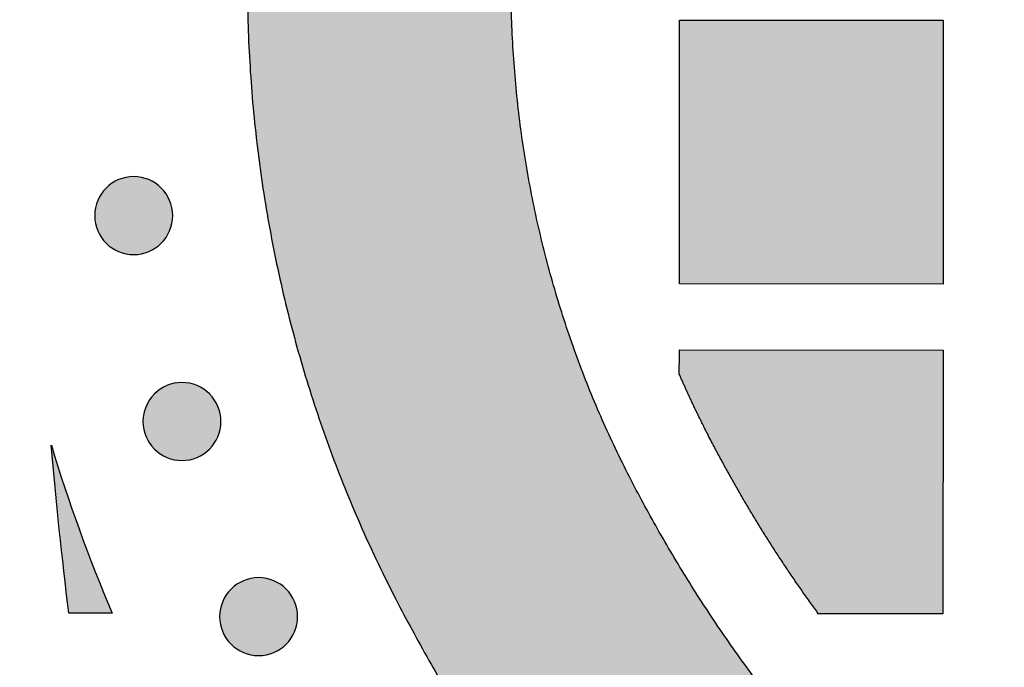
# Model space of a CAD drawing. Header units: millimetres. Extents: x -3873 to -97, y 912 to 4165.
# Tile 423 of 656: x -1893 to -1848, y 2877 to 2907. Entities that reach past the tile are written whole.
import ezdxf

# ---------------------------------------------------------------- set-up
doc = ezdxf.new("R2010")
doc.units = ezdxf.units.MM
doc.layers.add('pattern', color=7, linetype='Continuous', true_color=0x000000)

msp = doc.modelspace()

# ---------------------------------------------------------------- hatches: boundary and pattern name
at = {"layer": 'pattern'}
for points in [[(-1811.438, 2971.708), (-1828.127, 2978.1), (-1830.382, 2977.155), (-1832.618, 2976.154), (-1834.833, 2975.098), (-1837.026, 2973.988), (-1839.193, 2972.825), (-1841.334, 2971.608), (-1843.446, 2970.34), (-1845.528, 2969.021), (-1847.578, 2967.652), (-1849.593, 2966.235), (-1851.573, 2964.771), (-1853.515, 2963.261), (-1855.418, 2961.706), (-1857.281, 2960.109), (-1859.102, 2958.47), (-1860.879, 2956.792), (-1862.015, 2955.67), (-1863.13, 2954.523), (-1864.222, 2953.353), (-1865.291, 2952.158), (-1866.336, 2950.941), (-1867.356, 2949.702), (-1868.351, 2948.441), (-1869.32, 2947.16), (-1870.262, 2945.859), (-1871.176, 2944.539), (-1872.063, 2943.201), (-1872.922, 2941.846), (-1873.751, 2940.475), (-1874.551, 2939.088), (-1875.322, 2937.687), (-1876.062, 2936.272), (-1876.844, 2934.681), (-1877.581, 2933.061), (-1878.273, 2931.413), (-1878.917, 2929.74), (-1879.512, 2928.043), (-1880.059, 2926.324), (-1880.555, 2924.586), (-1880.999, 2922.831), (-1881.393, 2921.061), (-1881.734, 2919.278), (-1882.023, 2917.485), (-1882.259, 2915.685), (-1882.442, 2913.879), (-1882.572, 2912.071), (-1882.65, 2910.262), (-1882.676, 2908.454), (-1882.652, 2906.647), (-1882.575, 2904.838), (-1882.446, 2903.029), (-1882.265, 2901.223), (-1882.03, 2899.423), (-1881.743, 2897.63), (-1881.404, 2895.847), (-1881.012, 2894.077), (-1880.569, 2892.321), (-1880.074, 2890.582), (-1879.529, 2888.863), (-1878.935, 2887.165), (-1878.293, 2885.491), (-1877.603, 2883.843), (-1876.867, 2882.222), (-1876.086, 2880.631), (-1875.347, 2879.216), (-1874.578, 2877.814), (-1873.779, 2876.426), (-1872.951, 2875.054), (-1872.094, 2873.698), (-1871.208, 2872.359), (-1870.294, 2871.039), (-1869.354, 2869.737), (-1868.386, 2868.455), (-1867.392, 2867.193), (-1866.373, 2865.953), (-1865.329, 2864.735), (-1864.261, 2863.54), (-1863.17, 2862.368), (-1862.057, 2861.221), (-1860.921, 2860.098), (-1859.145, 2858.418), (-1857.326, 2856.778), (-1855.464, 2855.179), (-1853.563, 2853.623), (-1851.622, 2852.111), (-1849.643, 2850.645), (-1847.629, 2849.226), (-1845.581, 2847.855), (-1843.5, 2846.534), (-1841.389, 2845.264), (-1839.249, 2844.046), (-1837.083, 2842.88), (-1834.891, 2841.769), (-1832.677, 2840.711), (-1830.442, 2839.708), (-1828.188, 2838.762), (-1811.493, 2845.139), (-1823.672, 2849.879), (-1825.662, 2850.715), (-1827.635, 2851.601), (-1829.59, 2852.534), (-1831.525, 2853.516), (-1833.438, 2854.545), (-1835.327, 2855.621), (-1837.191, 2856.742), (-1839.028, 2857.908), (-1840.837, 2859.118), (-1842.615, 2860.371), (-1844.362, 2861.665), (-1846.075, 2863), (-1847.754, 2864.374), (-1849.398, 2865.786), (-1851.004, 2867.234), (-1852.572, 2868.717), (-1853.532, 2869.666), (-1854.473, 2870.636), (-1855.396, 2871.627), (-1856.299, 2872.637), (-1857.181, 2873.667), (-1858.043, 2874.716), (-1858.883, 2875.782), (-1859.701, 2876.866), (-1860.496, 2877.967), (-1861.269, 2879.083), (-1862.017, 2880.215), (-1862.742, 2881.361), (-1863.442, 2882.521), (-1864.118, 2883.694), (-1864.768, 2884.88), (-1865.393, 2886.076), (-1866.019, 2887.352), (-1866.609, 2888.652), (-1867.162, 2889.975), (-1867.677, 2891.318), (-1868.153, 2892.682), (-1868.59, 2894.063), (-1868.986, 2895.46), (-1869.341, 2896.872), (-1869.655, 2898.295), (-1869.928, 2899.73), (-1870.158, 2901.173), (-1870.346, 2902.622), (-1870.492, 2904.077), (-1870.595, 2905.534), (-1870.657, 2906.992), (-1870.676, 2908.449), (-1870.655, 2909.906), (-1870.593, 2911.364), (-1870.488, 2912.821), (-1870.341, 2914.276), (-1870.152, 2915.725), (-1869.92, 2917.168), (-1869.647, 2918.602), (-1869.331, 2920.025), (-1868.975, 2921.437), (-1868.577, 2922.833), (-1868.139, 2924.214), (-1867.662, 2925.577), (-1867.145, 2926.921), (-1866.591, 2928.243), (-1866, 2929.542), (-1865.373, 2930.817), (-1864.748, 2932.013), (-1864.096, 2933.198), (-1863.42, 2934.37), (-1862.718, 2935.53), (-1861.993, 2936.676), (-1861.243, 2937.807), (-1860.47, 2938.923), (-1859.673, 2940.022), (-1858.854, 2941.106), (-1858.013, 2942.171), (-1857.151, 2943.219), (-1856.268, 2944.248), (-1855.364, 2945.258), (-1854.44, 2946.248), (-1853.498, 2947.217), (-1852.537, 2948.165), (-1850.968, 2949.647), (-1849.36, 2951.094), (-1847.716, 2952.504), (-1846.036, 2953.877), (-1844.321, 2955.21), (-1842.573, 2956.503), (-1840.794, 2957.754), (-1838.984, 2958.962), (-1837.146, 2960.127), (-1835.281, 2961.247), (-1833.391, 2962.321), (-1831.477, 2963.348), (-1829.542, 2964.328), (-1827.586, 2965.26), (-1825.612, 2966.143), (-1823.621, 2966.978)], [(-1863.004, 2906.65), (-1851.004, 2906.639), (-1851.014, 2894.639), (-1863.014, 2894.65)], [(-1886.596, 2896.499), (-1886.624, 2896.471), (-1886.653, 2896.444), (-1886.683, 2896.418), (-1886.714, 2896.391), (-1886.745, 2896.366), (-1886.778, 2896.34), (-1886.811, 2896.316), (-1886.845, 2896.292), (-1886.88, 2896.268), (-1886.916, 2896.246), (-1886.952, 2896.224), (-1886.99, 2896.203), (-1887.028, 2896.182), (-1887.066, 2896.162), (-1887.106, 2896.144), (-1887.146, 2896.126), (-1887.187, 2896.109), (-1887.228, 2896.093), (-1887.27, 2896.078), (-1887.312, 2896.064), (-1887.355, 2896.05), (-1887.399, 2896.038), (-1887.443, 2896.028), (-1887.487, 2896.018), (-1887.532, 2896.009), (-1887.577, 2896.001), (-1887.622, 2895.995), (-1887.668, 2895.99), (-1887.713, 2895.986), (-1887.759, 2895.983), (-1887.805, 2895.981), (-1887.851, 2895.98), (-1887.897, 2895.981), (-1887.943, 2895.983), (-1887.988, 2895.986), (-1888.034, 2895.99), (-1888.079, 2895.995), (-1888.125, 2896.002), (-1888.17, 2896.01), (-1888.214, 2896.018), (-1888.259, 2896.028), (-1888.302, 2896.039), (-1888.346, 2896.051), (-1888.389, 2896.064), (-1888.431, 2896.079), (-1888.473, 2896.094), (-1888.515, 2896.11), (-1888.555, 2896.127), (-1888.595, 2896.145), (-1888.635, 2896.164), (-1888.674, 2896.183), (-1888.712, 2896.204), (-1888.749, 2896.225), (-1888.785, 2896.247), (-1888.821, 2896.27), (-1888.856, 2896.294), (-1888.89, 2896.318), (-1888.923, 2896.342), (-1888.956, 2896.368), (-1888.987, 2896.393), (-1889.018, 2896.42), (-1889.048, 2896.446), (-1889.077, 2896.474), (-1889.105, 2896.501), (-1889.132, 2896.529), (-1889.16, 2896.558), (-1889.186, 2896.588), (-1889.212, 2896.619), (-1889.238, 2896.651), (-1889.263, 2896.683), (-1889.288, 2896.716), (-1889.312, 2896.751), (-1889.335, 2896.786), (-1889.358, 2896.821), (-1889.38, 2896.858), (-1889.401, 2896.895), (-1889.422, 2896.933), (-1889.441, 2896.972), (-1889.46, 2897.011), (-1889.478, 2897.051), (-1889.495, 2897.092), (-1889.511, 2897.133), (-1889.526, 2897.175), (-1889.54, 2897.218), (-1889.553, 2897.261), (-1889.565, 2897.304), (-1889.576, 2897.348), (-1889.586, 2897.393), (-1889.595, 2897.437), (-1889.602, 2897.482), (-1889.609, 2897.527), (-1889.614, 2897.573), (-1889.618, 2897.619), (-1889.621, 2897.664), (-1889.623, 2897.71), (-1889.624, 2897.756), (-1889.623, 2897.802), (-1889.621, 2897.848), (-1889.618, 2897.894), (-1889.614, 2897.939), (-1889.609, 2897.985), (-1889.602, 2898.03), (-1889.594, 2898.075), (-1889.586, 2898.12), (-1889.576, 2898.164), (-1889.565, 2898.208), (-1889.553, 2898.251), (-1889.539, 2898.294), (-1889.525, 2898.337), (-1889.51, 2898.379), (-1889.494, 2898.42), (-1889.477, 2898.461), (-1889.459, 2898.501), (-1889.44, 2898.54), (-1889.42, 2898.579), (-1889.4, 2898.617), (-1889.379, 2898.654), (-1889.357, 2898.691), (-1889.334, 2898.726), (-1889.31, 2898.761), (-1889.286, 2898.795), (-1889.262, 2898.829), (-1889.236, 2898.861), (-1889.211, 2898.893), (-1889.184, 2898.923), (-1889.157, 2898.953), (-1889.13, 2898.982), (-1889.103, 2899.01), (-1889.075, 2899.038), (-1889.046, 2899.065), (-1889.016, 2899.092), (-1888.985, 2899.118), (-1888.953, 2899.144), (-1888.921, 2899.169), (-1888.887, 2899.193), (-1888.853, 2899.218), (-1888.818, 2899.241), (-1888.783, 2899.264), (-1888.746, 2899.286), (-1888.709, 2899.307), (-1888.671, 2899.327), (-1888.632, 2899.347), (-1888.593, 2899.366), (-1888.553, 2899.384), (-1888.512, 2899.401), (-1888.47, 2899.417), (-1888.428, 2899.432), (-1888.386, 2899.446), (-1888.343, 2899.459), (-1888.299, 2899.471), (-1888.256, 2899.482), (-1888.211, 2899.492), (-1888.167, 2899.5), (-1888.122, 2899.508), (-1888.076, 2899.514), (-1888.031, 2899.52), (-1887.985, 2899.524), (-1887.939, 2899.527), (-1887.894, 2899.528), (-1887.848, 2899.529), (-1887.802, 2899.528), (-1887.756, 2899.527), (-1887.71, 2899.524), (-1887.664, 2899.519), (-1887.619, 2899.514), (-1887.574, 2899.507), (-1887.529, 2899.5), (-1887.484, 2899.491), (-1887.44, 2899.481), (-1887.396, 2899.47), (-1887.353, 2899.458), (-1887.31, 2899.445), (-1887.267, 2899.431), (-1887.225, 2899.416), (-1887.184, 2899.399), (-1887.143, 2899.382), (-1887.103, 2899.364), (-1887.064, 2899.346), (-1887.025, 2899.326), (-1886.987, 2899.305), (-1886.95, 2899.284), (-1886.913, 2899.262), (-1886.877, 2899.239), (-1886.843, 2899.216), (-1886.808, 2899.192), (-1886.775, 2899.167), (-1886.743, 2899.142), (-1886.711, 2899.116), (-1886.68, 2899.09), (-1886.651, 2899.063), (-1886.622, 2899.036), (-1886.594, 2899.008), (-1886.566, 2898.98), (-1886.539, 2898.951), (-1886.512, 2898.921), (-1886.486, 2898.89), (-1886.46, 2898.859), (-1886.435, 2898.826), (-1886.41, 2898.793), (-1886.386, 2898.759), (-1886.363, 2898.724), (-1886.34, 2898.688), (-1886.318, 2898.652), (-1886.297, 2898.614), (-1886.277, 2898.576), (-1886.257, 2898.538), (-1886.238, 2898.498), (-1886.22, 2898.458), (-1886.203, 2898.417), (-1886.187, 2898.376), (-1886.172, 2898.334), (-1886.158, 2898.291), (-1886.145, 2898.248), (-1886.133, 2898.205), (-1886.122, 2898.161), (-1886.112, 2898.117), (-1886.104, 2898.072), (-1886.096, 2898.027), (-1886.09, 2897.982), (-1886.084, 2897.936), (-1886.08, 2897.891), (-1886.077, 2897.845), (-1886.075, 2897.799), (-1886.075, 2897.753), (-1886.076, 2897.707), (-1886.077, 2897.661), (-1886.08, 2897.616), (-1886.085, 2897.57), (-1886.09, 2897.524), (-1886.096, 2897.479), (-1886.104, 2897.434), (-1886.113, 2897.39), (-1886.123, 2897.345), (-1886.134, 2897.301), (-1886.146, 2897.258), (-1886.159, 2897.215), (-1886.173, 2897.173), (-1886.188, 2897.131), (-1886.204, 2897.089), (-1886.221, 2897.049), (-1886.239, 2897.008), (-1886.258, 2896.969), (-1886.278, 2896.93), (-1886.299, 2896.892), (-1886.32, 2896.855), (-1886.342, 2896.819), (-1886.365, 2896.783), (-1886.388, 2896.748), (-1886.412, 2896.714), (-1886.437, 2896.681), (-1886.462, 2896.648), (-1886.488, 2896.617), (-1886.514, 2896.586), (-1886.541, 2896.556), (-1886.568, 2896.527)], [(-1863.018, 2890.537), (-1863.017, 2891.65), (-1851.017, 2891.639), (-1851.027, 2879.639), (-1856.692, 2879.644), (-1857.406, 2880.643), (-1858.1, 2881.656), (-1858.774, 2882.683), (-1859.427, 2883.724), (-1860.06, 2884.777), (-1860.671, 2885.843), (-1861.261, 2886.92), (-1861.828, 2888.008), (-1862.443, 2889.263)], [(-1884.4, 2887.13), (-1884.428, 2887.103), (-1884.457, 2887.076), (-1884.487, 2887.049), (-1884.518, 2887.023), (-1884.549, 2886.997), (-1884.582, 2886.972), (-1884.615, 2886.947), (-1884.649, 2886.923), (-1884.684, 2886.9), (-1884.72, 2886.877), (-1884.756, 2886.855), (-1884.794, 2886.834), (-1884.832, 2886.813), (-1884.87, 2886.794), (-1884.91, 2886.775), (-1884.95, 2886.757), (-1884.991, 2886.74), (-1885.032, 2886.724), (-1885.074, 2886.709), (-1885.117, 2886.695), (-1885.16, 2886.682), (-1885.203, 2886.67), (-1885.247, 2886.659), (-1885.291, 2886.649), (-1885.336, 2886.64), (-1885.381, 2886.633), (-1885.426, 2886.626), (-1885.472, 2886.621), (-1885.517, 2886.617), (-1885.563, 2886.614), (-1885.609, 2886.612), (-1885.655, 2886.612), (-1885.701, 2886.612), (-1885.747, 2886.614), (-1885.792, 2886.617), (-1885.838, 2886.621), (-1885.884, 2886.627), (-1885.929, 2886.633), (-1885.974, 2886.641), (-1886.018, 2886.65), (-1886.063, 2886.66), (-1886.107, 2886.671), (-1886.15, 2886.683), (-1886.193, 2886.696), (-1886.235, 2886.71), (-1886.277, 2886.725), (-1886.319, 2886.741), (-1886.359, 2886.758), (-1886.399, 2886.776), (-1886.439, 2886.795), (-1886.478, 2886.815), (-1886.516, 2886.835), (-1886.553, 2886.857), (-1886.589, 2886.879), (-1886.625, 2886.902), (-1886.66, 2886.925), (-1886.694, 2886.949), (-1886.727, 2886.974), (-1886.76, 2886.999), (-1886.791, 2887.025), (-1886.822, 2887.051), (-1886.852, 2887.078), (-1886.881, 2887.105), (-1886.909, 2887.133), (-1886.937, 2887.161), (-1886.964, 2887.19), (-1886.99, 2887.22), (-1887.017, 2887.25), (-1887.042, 2887.282), (-1887.067, 2887.315), (-1887.092, 2887.348), (-1887.116, 2887.382), (-1887.139, 2887.417), (-1887.162, 2887.453), (-1887.184, 2887.489), (-1887.205, 2887.526), (-1887.226, 2887.565), (-1887.246, 2887.603), (-1887.264, 2887.643), (-1887.282, 2887.683), (-1887.299, 2887.724), (-1887.315, 2887.765), (-1887.33, 2887.807), (-1887.344, 2887.849), (-1887.357, 2887.892), (-1887.369, 2887.936), (-1887.38, 2887.98), (-1887.39, 2888.024), (-1887.399, 2888.069), (-1887.407, 2888.114), (-1887.413, 2888.159), (-1887.418, 2888.204), (-1887.422, 2888.25), (-1887.425, 2888.296), (-1887.427, 2888.342), (-1887.428, 2888.388), (-1887.427, 2888.434), (-1887.425, 2888.479), (-1887.422, 2888.525), (-1887.418, 2888.571), (-1887.413, 2888.616), (-1887.406, 2888.662), (-1887.398, 2888.707), (-1887.39, 2888.751), (-1887.38, 2888.795), (-1887.369, 2888.839), (-1887.357, 2888.883), (-1887.344, 2888.926), (-1887.329, 2888.968), (-1887.314, 2889.01), (-1887.298, 2889.052), (-1887.281, 2889.092), (-1887.263, 2889.132), (-1887.244, 2889.172), (-1887.224, 2889.21), (-1887.204, 2889.248), (-1887.183, 2889.286), (-1887.161, 2889.322), (-1887.138, 2889.358), (-1887.114, 2889.393), (-1887.09, 2889.427), (-1887.066, 2889.46), (-1887.04, 2889.493), (-1887.015, 2889.524), (-1886.988, 2889.555), (-1886.962, 2889.585), (-1886.934, 2889.614), (-1886.907, 2889.642), (-1886.879, 2889.669), (-1886.85, 2889.696), (-1886.82, 2889.723), (-1886.789, 2889.749), (-1886.757, 2889.775), (-1886.725, 2889.8), (-1886.692, 2889.825), (-1886.657, 2889.849), (-1886.622, 2889.872), (-1886.587, 2889.895), (-1886.55, 2889.917), (-1886.513, 2889.938), (-1886.475, 2889.959), (-1886.436, 2889.978), (-1886.397, 2889.997), (-1886.357, 2890.015), (-1886.316, 2890.032), (-1886.274, 2890.048), (-1886.233, 2890.063), (-1886.19, 2890.077), (-1886.147, 2890.09), (-1886.104, 2890.102), (-1886.06, 2890.113), (-1886.015, 2890.123), (-1885.971, 2890.132), (-1885.926, 2890.139), (-1885.88, 2890.146), (-1885.835, 2890.151), (-1885.789, 2890.155), (-1885.744, 2890.158), (-1885.698, 2890.16), (-1885.652, 2890.16), (-1885.606, 2890.16), (-1885.56, 2890.158), (-1885.514, 2890.155), (-1885.468, 2890.151), (-1885.423, 2890.145), (-1885.378, 2890.139), (-1885.333, 2890.131), (-1885.288, 2890.122), (-1885.244, 2890.113), (-1885.2, 2890.102), (-1885.157, 2890.089), (-1885.114, 2890.076), (-1885.071, 2890.062), (-1885.029, 2890.047), (-1884.988, 2890.031), (-1884.947, 2890.014), (-1884.907, 2889.996), (-1884.868, 2889.977), (-1884.829, 2889.957), (-1884.791, 2889.937), (-1884.754, 2889.915), (-1884.717, 2889.893), (-1884.682, 2889.871), (-1884.647, 2889.847), (-1884.613, 2889.823), (-1884.579, 2889.798), (-1884.547, 2889.773), (-1884.515, 2889.747), (-1884.485, 2889.721), (-1884.455, 2889.694), (-1884.426, 2889.667), (-1884.398, 2889.64), (-1884.37, 2889.611), (-1884.343, 2889.582), (-1884.316, 2889.553), (-1884.29, 2889.522), (-1884.264, 2889.49), (-1884.239, 2889.458), (-1884.214, 2889.424), (-1884.19, 2889.39), (-1884.167, 2889.355), (-1884.144, 2889.32), (-1884.122, 2889.283), (-1884.101, 2889.246), (-1884.081, 2889.208), (-1884.061, 2889.169), (-1884.042, 2889.13), (-1884.024, 2889.089), (-1884.007, 2889.049), (-1883.991, 2889.007), (-1883.976, 2888.965), (-1883.962, 2888.923), (-1883.949, 2888.88), (-1883.937, 2888.836), (-1883.926, 2888.792), (-1883.916, 2888.748), (-1883.908, 2888.704), (-1883.9, 2888.659), (-1883.894, 2888.613), (-1883.888, 2888.568), (-1883.884, 2888.522), (-1883.881, 2888.476), (-1883.88, 2888.43), (-1883.879, 2888.385), (-1883.88, 2888.339), (-1883.881, 2888.293), (-1883.884, 2888.247), (-1883.889, 2888.201), (-1883.894, 2888.156), (-1883.9, 2888.111), (-1883.908, 2888.066), (-1883.917, 2888.021), (-1883.927, 2887.977), (-1883.938, 2887.933), (-1883.95, 2887.889), (-1883.963, 2887.846), (-1883.977, 2887.804), (-1883.992, 2887.762), (-1884.008, 2887.721), (-1884.026, 2887.68), (-1884.044, 2887.64), (-1884.062, 2887.6), (-1884.082, 2887.562), (-1884.103, 2887.524), (-1884.124, 2887.487), (-1884.146, 2887.45), (-1884.169, 2887.414), (-1884.192, 2887.379), (-1884.216, 2887.345), (-1884.241, 2887.312), (-1884.266, 2887.28), (-1884.292, 2887.248), (-1884.318, 2887.217), (-1884.345, 2887.188), (-1884.372, 2887.159)], [(-1890.808, 2879.674), (-1891.598, 2887.308), (-1890.985, 2885.371), (-1890.318, 2883.451), (-1889.598, 2881.551), (-1888.825, 2879.672)], [(-1880.912, 2878.253), (-1880.94, 2878.226), (-1880.969, 2878.199), (-1880.999, 2878.172), (-1881.03, 2878.146), (-1881.061, 2878.12), (-1881.094, 2878.095), (-1881.127, 2878.07), (-1881.161, 2878.046), (-1881.196, 2878.023), (-1881.232, 2878), (-1881.269, 2877.978), (-1881.306, 2877.957), (-1881.344, 2877.936), (-1881.383, 2877.917), (-1881.422, 2877.898), (-1881.462, 2877.88), (-1881.503, 2877.863), (-1881.544, 2877.847), (-1881.586, 2877.832), (-1881.629, 2877.818), (-1881.672, 2877.805), (-1881.715, 2877.793), (-1881.759, 2877.782), (-1881.803, 2877.772), (-1881.848, 2877.763), (-1881.893, 2877.756), (-1881.938, 2877.749), (-1881.984, 2877.744), (-1882.029, 2877.74), (-1882.075, 2877.737), (-1882.121, 2877.735), (-1882.167, 2877.735), (-1882.213, 2877.735), (-1882.259, 2877.737), (-1882.305, 2877.74), (-1882.35, 2877.744), (-1882.396, 2877.75), (-1882.441, 2877.756), (-1882.486, 2877.764), (-1882.531, 2877.773), (-1882.575, 2877.783), (-1882.619, 2877.794), (-1882.662, 2877.806), (-1882.705, 2877.819), (-1882.748, 2877.833), (-1882.79, 2877.848), (-1882.831, 2877.864), (-1882.872, 2877.881), (-1882.912, 2877.899), (-1882.951, 2877.918), (-1882.99, 2877.938), (-1883.028, 2877.958), (-1883.065, 2877.98), (-1883.101, 2878.002), (-1883.137, 2878.024), (-1883.172, 2878.048), (-1883.206, 2878.072), (-1883.239, 2878.097), (-1883.272, 2878.122), (-1883.303, 2878.148), (-1883.334, 2878.174), (-1883.364, 2878.201), (-1883.393, 2878.228), (-1883.421, 2878.255), (-1883.449, 2878.284), (-1883.476, 2878.313), (-1883.502, 2878.343), (-1883.529, 2878.373), (-1883.554, 2878.405), (-1883.58, 2878.437), (-1883.604, 2878.471), (-1883.628, 2878.505), (-1883.652, 2878.54), (-1883.674, 2878.576), (-1883.696, 2878.612), (-1883.718, 2878.649), (-1883.738, 2878.687), (-1883.758, 2878.726), (-1883.776, 2878.766), (-1883.794, 2878.806), (-1883.811, 2878.846), (-1883.827, 2878.888), (-1883.843, 2878.93), (-1883.857, 2878.972), (-1883.87, 2879.015), (-1883.882, 2879.059), (-1883.893, 2879.103), (-1883.902, 2879.147), (-1883.911, 2879.192), (-1883.919, 2879.237), (-1883.925, 2879.282), (-1883.93, 2879.327), (-1883.935, 2879.373), (-1883.937, 2879.419), (-1883.939, 2879.465), (-1883.94, 2879.51), (-1883.939, 2879.556), (-1883.937, 2879.602), (-1883.934, 2879.648), (-1883.93, 2879.694), (-1883.925, 2879.739), (-1883.918, 2879.784), (-1883.911, 2879.829), (-1883.902, 2879.874), (-1883.892, 2879.918), (-1883.881, 2879.962), (-1883.869, 2880.006), (-1883.856, 2880.049), (-1883.842, 2880.091), (-1883.826, 2880.133), (-1883.81, 2880.174), (-1883.793, 2880.215), (-1883.775, 2880.255), (-1883.756, 2880.295), (-1883.737, 2880.333), (-1883.716, 2880.371), (-1883.695, 2880.408), (-1883.673, 2880.445), (-1883.65, 2880.481), (-1883.627, 2880.516), (-1883.602, 2880.55), (-1883.578, 2880.583), (-1883.553, 2880.615), (-1883.527, 2880.647), (-1883.5, 2880.678), (-1883.474, 2880.708), (-1883.447, 2880.737), (-1883.419, 2880.765), (-1883.391, 2880.792), (-1883.362, 2880.819), (-1883.332, 2880.846), (-1883.301, 2880.872), (-1883.269, 2880.898), (-1883.237, 2880.923), (-1883.204, 2880.948), (-1883.17, 2880.972), (-1883.135, 2880.995), (-1883.099, 2881.018), (-1883.062, 2881.04), (-1883.025, 2881.061), (-1882.987, 2881.082), (-1882.948, 2881.101), (-1882.909, 2881.12), (-1882.869, 2881.138), (-1882.828, 2881.155), (-1882.787, 2881.171), (-1882.745, 2881.186), (-1882.702, 2881.2), (-1882.659, 2881.213), (-1882.616, 2881.225), (-1882.572, 2881.236), (-1882.527, 2881.246), (-1882.483, 2881.255), (-1882.438, 2881.262), (-1882.393, 2881.269), (-1882.347, 2881.274), (-1882.301, 2881.278), (-1882.256, 2881.281), (-1882.21, 2881.283), (-1882.164, 2881.283), (-1882.118, 2881.283), (-1882.072, 2881.281), (-1882.026, 2881.278), (-1881.981, 2881.274), (-1881.935, 2881.268), (-1881.89, 2881.262), (-1881.845, 2881.254), (-1881.8, 2881.245), (-1881.756, 2881.235), (-1881.712, 2881.224), (-1881.669, 2881.212), (-1881.626, 2881.199), (-1881.583, 2881.185), (-1881.541, 2881.17), (-1881.5, 2881.154), (-1881.459, 2881.137), (-1881.419, 2881.119), (-1881.38, 2881.1), (-1881.341, 2881.08), (-1881.303, 2881.06), (-1881.266, 2881.038), (-1881.229, 2881.016), (-1881.194, 2880.993), (-1881.159, 2880.97), (-1881.125, 2880.946), (-1881.091, 2880.921), (-1881.059, 2880.896), (-1881.027, 2880.87), (-1880.997, 2880.844), (-1880.967, 2880.817), (-1880.938, 2880.79), (-1880.91, 2880.762), (-1880.882, 2880.734), (-1880.855, 2880.705), (-1880.828, 2880.675), (-1880.802, 2880.645), (-1880.776, 2880.613), (-1880.751, 2880.58), (-1880.727, 2880.547), (-1880.703, 2880.513), (-1880.679, 2880.478), (-1880.657, 2880.442), (-1880.635, 2880.406), (-1880.613, 2880.369), (-1880.593, 2880.331), (-1880.573, 2880.292), (-1880.554, 2880.252), (-1880.536, 2880.212), (-1880.519, 2880.171), (-1880.503, 2880.13), (-1880.488, 2880.088), (-1880.474, 2880.046), (-1880.461, 2880.003), (-1880.449, 2879.959), (-1880.438, 2879.915), (-1880.428, 2879.871), (-1880.42, 2879.826), (-1880.412, 2879.781), (-1880.406, 2879.736), (-1880.4, 2879.691), (-1880.396, 2879.645), (-1880.393, 2879.599), (-1880.392, 2879.553), (-1880.391, 2879.507), (-1880.392, 2879.461), (-1880.394, 2879.416), (-1880.397, 2879.37), (-1880.401, 2879.324), (-1880.406, 2879.279), (-1880.413, 2879.233), (-1880.42, 2879.188), (-1880.429, 2879.144), (-1880.439, 2879.1), (-1880.45, 2879.056), (-1880.462, 2879.012), (-1880.475, 2878.969), (-1880.489, 2878.927), (-1880.505, 2878.885), (-1880.521, 2878.844), (-1880.538, 2878.803), (-1880.556, 2878.763), (-1880.575, 2878.723), (-1880.594, 2878.685), (-1880.615, 2878.647), (-1880.636, 2878.609), (-1880.658, 2878.573), (-1880.681, 2878.537), (-1880.704, 2878.502), (-1880.728, 2878.468), (-1880.753, 2878.435), (-1880.778, 2878.403), (-1880.804, 2878.371), (-1880.83, 2878.34), (-1880.857, 2878.31), (-1880.884, 2878.281)]]:
    msp.add_hatch(color=256, dxfattribs=at).paths.add_polyline_path(points, flags=0)

# ---------------------------------------------------------------- linework, layer by layer
for p, q in [((-1863.017, 2891.65), (-1851.017, 2891.639)), ((-1851.017, 2891.639), (-1851.027, 2879.639)), ((-1888.825, 2879.672), (-1890.808, 2879.674)), ((-1851.027, 2879.639), (-1856.692, 2879.644))]:
    msp.add_line(p, q, dxfattribs=at)
msp.add_lwpolyline([(-1863.004, 2906.65), (-1851.004, 2906.639), (-1851.014, 2894.639), (-1863.014, 2894.65)], close=True, dxfattribs=at)
at = {"layer": 'pattern', "extrusion": (0, 0, -1)}
for centre in [(1887.849, 2897.755), (1885.653, 2888.386), (1882.165, 2879.509)]:
    msp.add_circle(centre, 1.774, dxfattribs=at)
for centre, radius, start, end in [((1654.41, 2908.002), 262.09, 325.49534, 359.62675), ((1654.411, 2908.002), 238.089, 353.1667, 355.0137)]:
    msp.add_arc(centre, radius, start, end, dxfattribs=at)
at = {"layer": 'pattern'}
for centre, radius, start, end in [((-1654.41, 2908.002), 250.09, 180.39355, 218.47457), ((-1822.151, 2908.212), 72.525, 196.75264, 203.17393)]:
    msp.add_arc(centre, radius, start, end, dxfattribs=at)
for points, weights, knots in [([(-1882.676, 2908.454), (-1882.689, 2893.597), (-1876.086, 2880.631), (-1870.215, 2869.101), (-1860.921, 2860.098), (-1846.627, 2846.251), (-1828.188, 2838.762)], [1, 0.972296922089, 1, 0.986392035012, 1, 0.981658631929, 1], [-703.584068, -703.584068, -703.584068, -675.024479, -675.024479, -649.38202, -649.38202, -610.068407, -610.068407, -610.068407]), ([(-1811.493, 2845.139), (-1817.617, 2847.42), (-1823.672, 2849.879), (-1839.951, 2856.492), (-1852.572, 2868.717), (-1860.429, 2876.328), (-1865.393, 2886.076), (-1870.685, 2896.469), (-1870.676, 2908.449)], [1, 0.999892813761, 1, 0.98165863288, 1, 0.986392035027, 1, 0.972308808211, 1], [-592.196689, -592.196689, -592.196689, -579.126944, -579.126944, -544.417043, -544.417043, -522.738427, -522.738427, -499.846142, -499.846142, -499.846142]), ([(-1856.692, 2879.644), (-1859.594, 2883.621), (-1861.828, 2888.008), (-1862.463, 2889.254), (-1863.018, 2890.537)], [1, 0.996824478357, 1, 0.99950732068, 1], [30.835918, 30.835918, 30.835918, 40.661381, 40.661381, 43.456821, 43.456821, 43.456821])]:
    msp.add_rational_spline(points, weights, degree=2, knots=knots, dxfattribs=at)
msp.add_open_spline([(-1863.018, 2890.537), (-1863.017, 2891.064), (-1863.017, 2891.65)], degree=2, dxfattribs=at)

doc.saveas('drawing.dxf')
